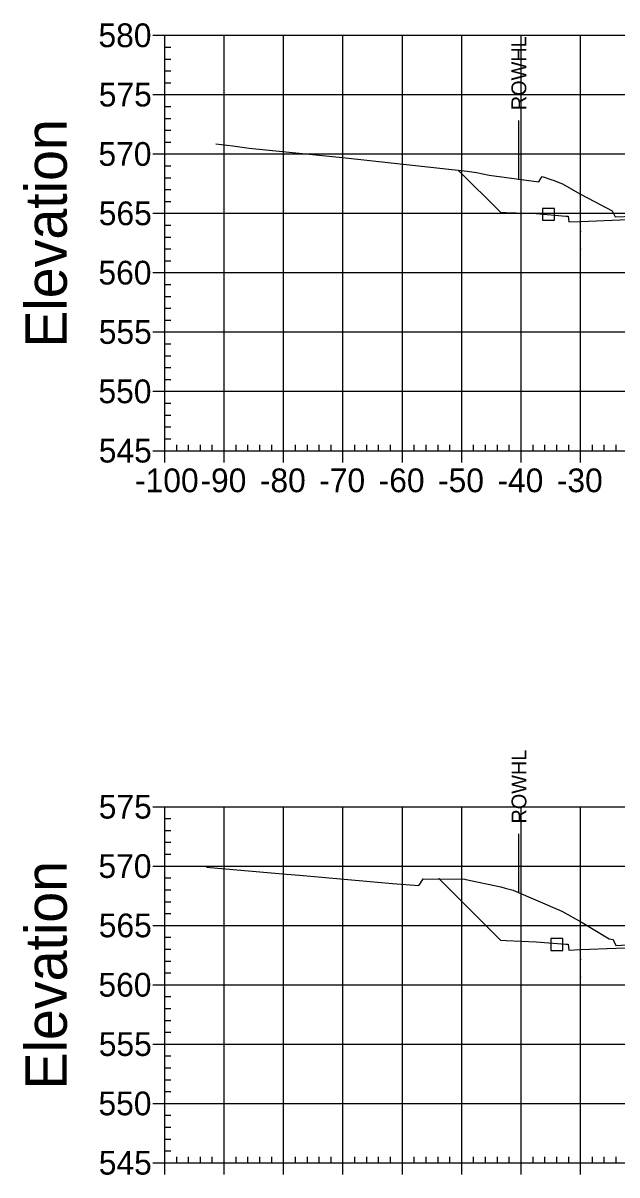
# Model space of a CAD drawing. Extents: x 708103 to 717568, y 374476 to 378707.
# Drawn here: x 711128.1 to 711228.1, y 377492.6 to 377686.7 of the extents above; entities that cross this region are included whole.
import ezdxf

# ---------------------------------------------------------------- set-up
doc = ezdxf.new("R2010")
doc.units = 0
for name, color, linetype in [('10', 7, 'Continuous'), ('14', 7, 'Continuous'), ('22', 7, 'Continuous'), ('57', 7, 'Continuous'), ('60', 7, 'Continuous'), ('Existing', 7, 'Continuous'), ('XS_Right_of_Way', 7, 'Continuous')]:
    doc.layers.add(name, color=color, linetype=linetype)

msp = doc.modelspace()

# ---------------------------------------------------------------- linework, layer by layer
for points in [[(711221.93, 377651.53), (711222.03, 377651.53), (711222.03, 377651.63), (711221.93, 377651.63)], [(711221.93, 377648.53), (711222.03, 377648.53), (711222.03, 377648.63), (711221.93, 377648.63)], [(711221.93, 377528.84), (711222.03, 377528.84), (711222.03, 377528.94), (711221.93, 377528.94)], [(711221.93, 377525.84), (711222.03, 377525.84), (711222.03, 377525.94), (711221.93, 377525.94)]]:
    msp.add_lwpolyline(points, close=True)
at = {"layer": '10'}
for points in [[(711215.59, 377653.46), (711217.59, 377653.46), (711217.59, 377655.46), (711215.59, 377655.46)], [(711216.99, 377530.4), (711218.99, 377530.4), (711218.99, 377532.4), (711216.99, 377532.4)]]:
    msp.add_lwpolyline(points, close=True, dxfattribs=at)
at = {"layer": '14'}
for points in [[(711201.42, 377661.87), (711201.42, 377661.92), (711201.42, 377661.87), (711201.37, 377661.87), (711201.42, 377661.87), (711201.42, 377661.82), (711201.42, 377661.87), (711201.47, 377661.87)], [(711221.98, 377653.25), (711221.98, 377653.3), (711221.98, 377653.25), (711221.93, 377653.25), (711221.98, 377653.25), (711221.98, 377653.2), (711221.98, 377653.25), (711222.03, 377653.25)], [(711198.15, 377542.46), (711198.15, 377542.51), (711198.15, 377542.46), (711198.1, 377542.46), (711198.15, 377542.46), (711198.15, 377542.41), (711198.15, 377542.46), (711198.2, 377542.46)], [(711221.98, 377530.56), (711221.98, 377530.61), (711221.98, 377530.56), (711221.93, 377530.56), (711221.98, 377530.56), (711221.98, 377530.51), (711221.98, 377530.56), (711222.03, 377530.56)]]:
    msp.add_lwpolyline(points, dxfattribs=at)
at = {"layer": '22'}
for points in [[(711201.42, 377661.87), (711208.48, 377654.81), (711209.48, 377654.77), (711214.48, 377654.57), (711219.48, 377654.17), (711219.9, 377654.17), (711219.98, 377653.17), (711221.98, 377653.25), (711233.98, 377653.73), (711245.98, 377654.09), (711251.98, 377654.21), (711257.98, 377654.09), (711269.98, 377653.73), (711281.98, 377653.25), (711283.98, 377653.17), (711284.07, 377654.17), (711284.48, 377654.17), (711289.48, 377654.57), (711294.48, 377654.77), (711295.48, 377654.81), (711305.59, 377644.7)], [(711198.15, 377542.46), (711208.48, 377532.12), (711209.48, 377532.08), (711214.48, 377531.88), (711219.48, 377531.48), (711219.9, 377531.48), (711219.98, 377530.48), (711221.98, 377530.56), (711233.98, 377531.04), (711245.98, 377531.4), (711251.98, 377531.52), (711257.98, 377531.4), (711269.98, 377531.04), (711281.98, 377530.56), (711283.98, 377530.48), (711284.07, 377531.48), (711284.48, 377531.48), (711289.48, 377531.88), (711294.48, 377532.08), (711295.48, 377532.12), (711305.44, 377522.16)]]:
    msp.add_lwpolyline(points, dxfattribs=at)
at = {"layer": '57'}
for p, q in [((711149.98, 377684.63), (711151.98, 377684.63)), ((711151.98, 377684.63), (711351.98, 377684.63)), ((711151.98, 377614.63), (711151.98, 377684.63)), ((711151.98, 377614.63), (711151.98, 377684.63)), ((711161.98, 377614.63), (711161.98, 377684.63)), ((711171.98, 377614.63), (711171.98, 377684.63)), ((711181.98, 377614.63), (711181.98, 377684.63)), ((711191.98, 377614.63), (711191.98, 377684.63)), ((711201.98, 377614.63), (711201.98, 377684.63)), ((711211.98, 377614.63), (711211.98, 377684.63)), ((711221.98, 377614.63), (711221.98, 377684.63)), ((711151.98, 377682.63), (711152.98, 377682.63)), ((711151.98, 377680.63), (711152.98, 377680.63)), ((711151.98, 377678.63), (711152.98, 377678.63)), ((711151.98, 377676.63), (711152.98, 377676.63)), ((711149.98, 377674.63), (711151.98, 377674.63)), ((711151.98, 377674.63), (711351.98, 377674.63)), ((711151.98, 377672.63), (711152.98, 377672.63)), ((711151.98, 377670.63), (711152.98, 377670.63)), ((711151.98, 377668.63), (711152.98, 377668.63)), ((711151.98, 377666.63), (711152.98, 377666.63)), ((711149.98, 377664.63), (711151.98, 377664.63)), ((711151.98, 377664.63), (711351.98, 377664.63)), ((711151.98, 377662.63), (711152.98, 377662.63)), ((711151.98, 377660.63), (711152.98, 377660.63)), ((711151.98, 377658.63), (711152.98, 377658.63)), ((711151.98, 377656.63), (711152.98, 377656.63)), ((711149.98, 377654.63), (711151.98, 377654.63)), ((711151.98, 377654.63), (711351.98, 377654.63)), ((711151.98, 377652.63), (711152.98, 377652.63)), ((711151.98, 377650.63), (711152.98, 377650.63)), ((711151.98, 377648.63), (711152.98, 377648.63)), ((711151.98, 377646.63), (711152.98, 377646.63)), ((711149.98, 377644.63), (711151.98, 377644.63)), ((711151.98, 377644.63), (711351.98, 377644.63)), ((711151.98, 377642.63), (711152.98, 377642.63)), ((711151.98, 377640.63), (711152.98, 377640.63)), ((711151.98, 377638.63), (711152.98, 377638.63)), ((711151.98, 377636.63), (711152.98, 377636.63)), ((711149.98, 377634.63), (711151.98, 377634.63)), ((711151.98, 377634.63), (711351.98, 377634.63)), ((711151.98, 377632.63), (711152.98, 377632.63)), ((711151.98, 377630.63), (711152.98, 377630.63)), ((711151.98, 377628.63), (711152.98, 377628.63)), ((711151.98, 377626.63), (711152.98, 377626.63)), ((711149.98, 377624.63), (711151.98, 377624.63)), ((711151.98, 377624.63), (711351.98, 377624.63)), ((711151.98, 377622.63), (711152.98, 377622.63)), ((711151.98, 377620.63), (711152.98, 377620.63)), ((711151.98, 377618.63), (711152.98, 377618.63)), ((711151.98, 377616.63), (711152.98, 377616.63)), ((711149.98, 377614.63), (711151.98, 377614.63)), ((711151.98, 377614.63), (711351.98, 377614.63)), ((711151.98, 377614.63), (711351.98, 377614.63)), ((711151.98, 377612.63), (711151.98, 377614.63)), ((711153.98, 377614.63), (711153.98, 377615.63)), ((711155.98, 377614.63), (711155.98, 377615.63)), ((711157.98, 377614.63), (711157.98, 377615.63)), ((711159.98, 377614.63), (711159.98, 377615.63)), ((711161.98, 377612.63), (711161.98, 377614.63)), ((711163.98, 377614.63), (711163.98, 377615.63)), ((711165.98, 377614.63), (711165.98, 377615.63)), ((711167.98, 377614.63), (711167.98, 377615.63)), ((711169.98, 377614.63), (711169.98, 377615.63)), ((711171.98, 377612.63), (711171.98, 377614.63)), ((711173.98, 377614.63), (711173.98, 377615.63)), ((711175.98, 377614.63), (711175.98, 377615.63)), ((711177.98, 377614.63), (711177.98, 377615.63)), ((711179.98, 377614.63), (711179.98, 377615.63)), ((711181.98, 377612.63), (711181.98, 377614.63)), ((711183.98, 377614.63), (711183.98, 377615.63)), ((711185.98, 377614.63), (711185.98, 377615.63)), ((711187.98, 377614.63), (711187.98, 377615.63)), ((711189.98, 377614.63), (711189.98, 377615.63)), ((711191.98, 377612.63), (711191.98, 377614.63)), ((711193.98, 377614.63), (711193.98, 377615.63)), ((711195.98, 377614.63), (711195.98, 377615.63)), ((711197.98, 377614.63), (711197.98, 377615.63)), ((711199.98, 377614.63), (711199.98, 377615.63)), ((711201.98, 377612.63), (711201.98, 377614.63)), ((711203.98, 377614.63), (711203.98, 377615.63)), ((711205.98, 377614.63), (711205.98, 377615.63)), ((711207.98, 377614.63), (711207.98, 377615.63)), ((711209.98, 377614.63), (711209.98, 377615.63)), ((711211.98, 377612.63), (711211.98, 377614.63)), ((711213.98, 377614.63), (711213.98, 377615.63)), ((711215.98, 377614.63), (711215.98, 377615.63)), ((711217.98, 377614.63), (711217.98, 377615.63)), ((711219.98, 377614.63), (711219.98, 377615.63)), ((711221.98, 377612.63), (711221.98, 377614.63)), ((711223.98, 377614.63), (711223.98, 377615.63)), ((711225.98, 377614.63), (711225.98, 377615.63)), ((711227.98, 377614.63), (711227.98, 377615.63)), ((711149.98, 377554.63), (711151.98, 377554.63)), ((711151.98, 377554.63), (711351.98, 377554.63)), ((711151.98, 377494.63), (711151.98, 377554.63)), ((711151.98, 377494.63), (711151.98, 377554.63)), ((711161.98, 377494.63), (711161.98, 377554.63)), ((711171.98, 377494.63), (711171.98, 377554.63)), ((711181.98, 377494.63), (711181.98, 377554.63)), ((711191.98, 377494.63), (711191.98, 377554.63)), ((711201.98, 377494.63), (711201.98, 377554.63)), ((711211.98, 377494.63), (711211.98, 377554.63)), ((711221.98, 377494.63), (711221.98, 377554.63)), ((711151.98, 377552.63), (711152.98, 377552.63)), ((711151.98, 377550.63), (711152.98, 377550.63)), ((711151.98, 377548.63), (711152.98, 377548.63)), ((711151.98, 377546.63), (711152.98, 377546.63)), ((711149.98, 377544.63), (711151.98, 377544.63)), ((711151.98, 377544.63), (711351.98, 377544.63)), ((711151.98, 377542.63), (711152.98, 377542.63)), ((711151.98, 377540.63), (711152.98, 377540.63)), ((711151.98, 377538.63), (711152.98, 377538.63)), ((711151.98, 377536.63), (711152.98, 377536.63)), ((711149.98, 377534.63), (711151.98, 377534.63)), ((711151.98, 377534.63), (711351.98, 377534.63)), ((711151.98, 377532.63), (711152.98, 377532.63)), ((711151.98, 377530.63), (711152.98, 377530.63)), ((711151.98, 377528.63), (711152.98, 377528.63)), ((711151.98, 377526.63), (711152.98, 377526.63)), ((711149.98, 377524.63), (711151.98, 377524.63)), ((711151.98, 377524.63), (711351.98, 377524.63)), ((711151.98, 377522.63), (711152.98, 377522.63)), ((711151.98, 377520.63), (711152.98, 377520.63)), ((711151.98, 377518.63), (711152.98, 377518.63)), ((711151.98, 377516.63), (711152.98, 377516.63)), ((711149.98, 377514.63), (711151.98, 377514.63)), ((711151.98, 377514.63), (711351.98, 377514.63)), ((711151.98, 377512.63), (711152.98, 377512.63)), ((711151.98, 377510.63), (711152.98, 377510.63)), ((711151.98, 377508.63), (711152.98, 377508.63)), ((711151.98, 377506.63), (711152.98, 377506.63)), ((711149.98, 377504.63), (711151.98, 377504.63)), ((711151.98, 377504.63), (711351.98, 377504.63)), ((711151.98, 377502.63), (711152.98, 377502.63)), ((711151.98, 377500.63), (711152.98, 377500.63)), ((711151.98, 377498.63), (711152.98, 377498.63)), ((711151.98, 377496.63), (711152.98, 377496.63)), ((711149.98, 377494.63), (711151.98, 377494.63)), ((711151.98, 377494.63), (711351.98, 377494.63)), ((711151.98, 377494.63), (711351.98, 377494.63)), ((711151.98, 377492.63), (711151.98, 377494.63)), ((711153.98, 377494.63), (711153.98, 377495.63)), ((711155.98, 377494.63), (711155.98, 377495.63)), ((711157.98, 377494.63), (711157.98, 377495.63)), ((711159.98, 377494.63), (711159.98, 377495.63)), ((711161.98, 377492.63), (711161.98, 377494.63)), ((711163.98, 377494.63), (711163.98, 377495.63)), ((711165.98, 377494.63), (711165.98, 377495.63)), ((711167.98, 377494.63), (711167.98, 377495.63)), ((711169.98, 377494.63), (711169.98, 377495.63)), ((711171.98, 377492.63), (711171.98, 377494.63)), ((711173.98, 377494.63), (711173.98, 377495.63)), ((711175.98, 377494.63), (711175.98, 377495.63)), ((711177.98, 377494.63), (711177.98, 377495.63)), ((711179.98, 377494.63), (711179.98, 377495.63)), ((711181.98, 377492.63), (711181.98, 377494.63)), ((711183.98, 377494.63), (711183.98, 377495.63)), ((711185.98, 377494.63), (711185.98, 377495.63)), ((711187.98, 377494.63), (711187.98, 377495.63)), ((711189.98, 377494.63), (711189.98, 377495.63)), ((711191.98, 377492.63), (711191.98, 377494.63)), ((711193.98, 377494.63), (711193.98, 377495.63)), ((711195.98, 377494.63), (711195.98, 377495.63)), ((711197.98, 377494.63), (711197.98, 377495.63)), ((711199.98, 377494.63), (711199.98, 377495.63)), ((711201.98, 377492.63), (711201.98, 377494.63)), ((711203.98, 377494.63), (711203.98, 377495.63)), ((711205.98, 377494.63), (711205.98, 377495.63)), ((711207.98, 377494.63), (711207.98, 377495.63)), ((711209.98, 377494.63), (711209.98, 377495.63)), ((711211.98, 377492.63), (711211.98, 377494.63)), ((711213.98, 377494.63), (711213.98, 377495.63)), ((711215.98, 377494.63), (711215.98, 377495.63)), ((711217.98, 377494.63), (711217.98, 377495.63)), ((711219.98, 377494.63), (711219.98, 377495.63)), ((711221.98, 377492.63), (711221.98, 377494.63)), ((711223.98, 377494.63), (711223.98, 377495.63)), ((711225.98, 377494.63), (711225.98, 377495.63)), ((711227.98, 377494.63), (711227.98, 377495.63))]:
    msp.add_line(p, q, dxfattribs=at)
at = {"layer": 'Existing'}
for points in [[(711160.57, 377666.31), (711163.42, 377665.98), (711166.2, 377665.6), (711181.89, 377664.05), (711202.9, 377661.71), (711204.46, 377661.5), (711206.61, 377661.05), (711214.98, 377659.92), (711215.37, 377660.6), (711215.51, 377660.82), (711217.16, 377660.27), (711217.38, 377660.2), (711218.96, 377659.57), (711221.84, 377657.93), (711223.26, 377657.17), (711227.32, 377655.07), (711227.54, 377654.6), (711227.8, 377654.05), (711244.9, 377654.64)], [(711158.97, 377544.42), (711172.46, 377543.24), (711174.63, 377543.08), (711190.33, 377541.72), (711194.75, 377541.38), (711195.02, 377541.75), (711195.48, 377542.49), (711202.5, 377542.4), (711202.64, 377542.37), (711208.56, 377541.11), (711209.26, 377540.93), (711210.61, 377540.56), (711210.73, 377540.53), (711218.81, 377537.05), (711222.25, 377535.12), (711226.8, 377532.39), (711227.45, 377532.27), (711227.54, 377532.1), (711227.93, 377531.27), (711231.66, 377531.48)]]:
    msp.add_lwpolyline(points, dxfattribs=at)
at = {"layer": 'XS_Right_of_Way'}
for p, q in [((711211.52, 377670.25), (711211.52, 377660.25)), ((711211.54, 377550.04), (711211.54, 377540.04))]:
    msp.add_line(p, q, dxfattribs=at)

# ---------------------------------------------------------------- texts
at = {"layer": '14'}
for p in [(711209.45, 377654.72), (711209.45, 377654.05), (711214.45, 377653.85), (711209.45, 377532.03), (711209.45, 377531.36), (711214.45, 377531.16)]:
    msp.add_text('+', height=0.1, dxfattribs=at).set_placement(p)
at = {"layer": '57'}
for s, p in [('580', (711140.81, 377682.63)), ('575', (711140.86, 377672.63)), ('570', (711140.81, 377662.63)), ('565', (711140.86, 377652.63)), ('560', (711140.81, 377642.63)), ('555', (711140.86, 377632.63)), ('550', (711140.81, 377622.63)), ('545', (711140.86, 377612.63)), ('-100', (711146.97, 377607.63)), ('-90', (711157.98, 377607.63)), ('-80', (711167.98, 377607.63)), ('-70', (711177.98, 377607.63)), ('-60', (711187.98, 377607.63)), ('-50', (711197.98, 377607.63)), ('-40', (711207.98, 377607.63)), ('-30', (711217.98, 377607.63)), ('575', (711140.86, 377552.63)), ('570', (711140.81, 377542.63)), ('565', (711140.86, 377532.63)), ('560', (711140.81, 377522.63)), ('555', (711140.86, 377512.63)), ('550', (711140.81, 377502.63)), ('545', (711140.86, 377492.63))]:
    msp.add_text(s, height=4, dxfattribs=at).set_placement(p)
at = {"layer": '60'}
for p in [(711135.48, 377631.99), (711135.48, 377506.99)]:
    msp.add_text('Elevation', height=7, rotation=90, dxfattribs=at).set_placement(p)
at = {"layer": 'XS_Right_of_Way'}
for p in [(711212.84, 377672.01), (711212.86, 377551.8)]:
    msp.add_text('ROWHL', height=2.5, rotation=90, dxfattribs=at).set_placement(p)

doc.saveas('drawing.dxf')
